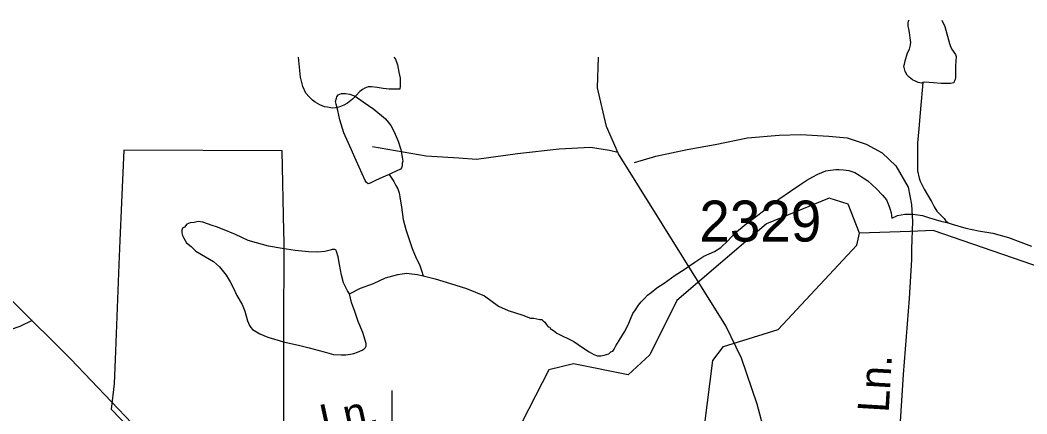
# Model space of a CAD drawing. Extents: x 2169602 to 2449496, y 721995 to 810662.
# Drawn here: x 2426456 to 2429527, y 809460 to 810662 of the extents above; entities that cross this region are included whole.
import ezdxf

# ---------------------------------------------------------------- set-up
doc = ezdxf.new("R2010")
doc.units = 0
doc.layers.add('Default', color=7, linetype='Continuous')

msp = doc.modelspace()

# ---------------------------------------------------------------- linework, layer by layer
at = {"layer": 'Default'}
msp.add_line((2429170.3, 810016.9), (2429015.8, 810011), dxfattribs=at)
for points in [[(2429209.8, 810471.6), (2429205.7, 810469.8), (2429195.6, 810471.7), (2429187.4, 810475.8), (2429177.4, 810479.7), (2429167.7, 810487.3), (2429161.6, 810493.5), (2429155.4, 810505.4), (2429153.4, 810513.4), (2429151.3, 810521.5), (2429153.2, 810527.3), (2429155.2, 810537.5), (2429163, 810561.5), (2429169, 810573.6), (2429170.6, 810581.4), (2429173.1, 810593.6), (2429170.6, 810607.3), (2429168.8, 810623.5), (2429166.5, 810635.6), (2429164.5, 810643.6), (2429164.5, 810651.3), (2429166.1, 810659.5), (2429167.6, 810661.8)], [(2429267.2, 810661.8), (2429276.4, 810642.1), (2429290.8, 810590.4), (2429292.6, 810584.5), (2429296.9, 810574.5), (2429308.8, 810556.5), (2429311.3, 810550.4), (2429309, 810522.3), (2429309, 810494.4), (2429309, 810486.7), (2429307.6, 810480.4), (2429305.3, 810474.6), (2429303.5, 810470.5), (2429293.6, 810468.3), (2429265.6, 810468.1), (2429241.8, 810470.1), (2429215.7, 810472), (2429209.8, 810471.6)], [(2425482.4, 810549), (2425500.9, 810538.4), (2425838.4, 810336.3), (2425937.8, 810271.4), (2426026.7, 810210.6), (2426151.3, 810095.5), (2426436.4, 809801.2), (2426611.1, 809627.4), (2426983.1, 809235.8), (2427123.4, 809093.4), (2427219.1, 808978.2), (2427279.8, 808876.6), (2427392.8, 808681.8)], [(2427596, 810549), (2427601.5, 810542.8), (2427607.4, 810524.9), (2427611.3, 810502.8), (2427615.6, 810484.7), (2427615.8, 810470.9), (2427615.8, 810460.7), (2427614.2, 810450.8), (2427608.2, 810450.9), (2427595.9, 810450.8), (2427581.8, 810450.9), (2427564, 810452.8), (2427545.7, 810456.3), (2427527.9, 810458.2), (2427521.9, 810458.3), (2427518, 810458.5), (2427508, 810454.3), (2427500.2, 810450.2), (2427492, 810444.2), (2427479.9, 810430.2), (2427470, 810420.3), (2427454.5, 810408.1), (2427444, 810401.9), (2427428.2, 810395.8), (2427418.2, 810393.7), (2427408.3, 810393.5), (2427394.2, 810395.7), (2427384.3, 810397.6), (2427370, 810403.4), (2427356.4, 810411.5), (2427348, 810417.3), (2427338.2, 810427.2), (2427327.9, 810439.3), (2427318.1, 810459.1), (2427311.7, 810487.2), (2427305.4, 810549)], [(2428746.6, 808620.6), (2428750.2, 808743.1), (2428752.3, 808876.1), (2428747.6, 809022.7), (2428735.1, 809225.8), (2428729.3, 809394.4), (2428704.2, 809489.7), (2428656.1, 809630), (2428608.4, 809728.4), (2428478.7, 809936.8), (2428281.4, 810254.1), (2428244.8, 810336.8), (2428217.6, 810455.1), (2428219.9, 810549)], [(2429209.8, 810471.6), (2429207.7, 810447.6), (2429203.8, 810413.7), (2429200.6, 810367.6), (2429196.7, 810329.6), (2429192.8, 810287.6), (2429193.2, 810257.9), (2429193.2, 810229.9), (2429193.2, 810201.9), (2429197.7, 810179.8), (2429201.6, 810169.9), (2429207.7, 810158), (2429213.7, 810146.1), (2429223.9, 810128), (2429235.8, 810108.3), (2429243.8, 810092.1), (2429252.2, 810078.3), (2429262.3, 810068.2), (2429274.4, 810056.2), (2429278.1, 810050.4), (2429286.7, 810042.6)], [(2427582.1, 810190.7), (2427562.4, 810182.7), (2427540.2, 810172.2), (2427524, 810164.2), (2427518.1, 810162.2), (2427512.6, 810166.3), (2427508.5, 810172.2), (2427481.6, 810233.8), (2427465.6, 810267.9), (2427443.3, 810317.5), (2427431.4, 810357.4), (2427425, 810385.6), (2427420.5, 810405.3), (2427418.4, 810413.4), (2427420.7, 810423.6), (2427422.5, 810427.4), (2427426.7, 810433.6), (2427436.1, 810437.4), (2427448.4, 810437.6), (2427462.1, 810436), (2427478.5, 810429.8), (2427502.5, 810412), (2427534.9, 810390.1), (2427570.8, 810360.3), (2427587, 810340.4), (2427596.8, 810320.7), (2427609.1, 810292.8), (2427617.6, 810266.8), (2427621.9, 810243.1), (2427623.9, 810231), (2427621.7, 810224.8), (2427621.7, 810216.7), (2427619.8, 810210.9), (2427616.1, 810207), (2427589.9, 810194.8), (2427582.1, 810190.7)], [(2428329.6, 810227.7), (2428395.5, 810246.3), (2428490.2, 810266.6), (2428576.4, 810281.8), (2428674.5, 810302.1), (2428770.8, 810310.6), (2428836.8, 810312.3), (2428923, 810307.2), (2428978.8, 810302.1), (2429036.3, 810283.5), (2429085.3, 810256.4), (2429127.5, 810217.5), (2429164.7, 810151.5), (2429174.9, 810099.1), (2429178.3, 810046.7), (2429174.9, 809963.8)], [(2427259.5, 809209.7), (2427260.7, 809651.2), (2427261, 809698.3), (2427261.7, 809986.9), (2427261, 810016.9), (2427255.7, 810262.6), (2426772.2, 810265.2), (2426765.5, 810104.8), (2426760.7, 809989.2), (2426757.7, 809916.2), (2426746.7, 809651.2), (2426742.7, 809551.4), (2426734, 809474.5), (2426880.5, 809323.1)], [(2427259.5, 809209.7), (2427260.7, 809651.2), (2427261, 809698.3), (2427261.7, 809986.9), (2427261, 810016.9), (2427255.7, 810262.6), (2426772.2, 810265.2), (2426765.5, 810104.8), (2426760.7, 809989.2), (2426757.7, 809916.2), (2426746.7, 809651.2), (2426742.7, 809551.4), (2426734, 809474.5), (2426880.5, 809323.1)], [(2427531.1, 810275.9), (2427695.1, 810247.9), (2427794.4, 810241.4), (2427848.3, 810237.1), (2427973.4, 810254.3), (2428100.7, 810269.4), (2428195.7, 810273.8), (2428253.9, 810265.1), (2428279.6, 810258.3)], [(2427582.1, 810190.7), (2427596.2, 810168.7), (2427602.4, 810156.8), (2427608.3, 810146.9), (2427612.6, 810134.9), (2427614.5, 810122.9), (2427619, 810091), (2427624.9, 810053.2), (2427633.1, 810023.1), (2427641.3, 809995.1), (2427651.6, 809965.2), (2427664.1, 809935.3), (2427673.9, 809915.5), (2427680.3, 809897.5), (2427686, 809881.2)], [(2428012.9, 809752), (2428023.1, 809751.7), (2428040.8, 809748.2), (2428047.1, 809748), (2428051.2, 809744.2), (2428057, 809740), (2428061.1, 809734.1), (2428066.8, 809726), (2428071.3, 809724.1), (2428073.2, 809720.1), (2428083.2, 809714.2), (2428093.3, 809706.1), (2428145.2, 809680.9), (2428171.6, 809662.7), (2428191.3, 809649.1), (2428205.8, 809641.3), (2428217.5, 809637.5), (2428227.6, 809637.2), (2428237.8, 809639.3), (2428251.6, 809643.3), (2428257.7, 809649.6), (2428263.7, 809651.6), (2428267.6, 809657.5), (2428273.5, 809667.6), (2428283.4, 809683.9), (2428299.1, 809709.9), (2428310.8, 809731.7), (2428324.8, 809766.1), (2428332.6, 809777.9), (2428342.6, 809792.2), (2428350.6, 809801.9), (2428360.5, 809812.2), (2428370.1, 809822.1), (2428380.6, 809830.3), (2428398.2, 809844.2), (2428420.1, 809858.8), (2428453.8, 809882.9), (2428481.8, 809900.9), (2428513.6, 809923.3), (2428541.3, 809941.5), (2428573.5, 809955.7), (2428593.4, 809967.7), (2428614.9, 809987.9), (2428635.2, 810010), (2428670.9, 810040.3), (2428706.6, 810066.6), (2428732.4, 810086.6), (2428769.9, 810115), (2428805.8, 810139.2), (2428833.9, 810159.3), (2428855.9, 810173.4), (2428873.7, 810183.7), (2428889.5, 810191.9), (2428913.7, 810202), (2428927.6, 810203.9), (2428943.6, 810206), (2428953.9, 810206.1), (2428967.6, 810204.4), (2428983.4, 810202.4), (2429001.5, 810196.4), (2429015.6, 810188.6), (2429027.5, 810180.8), (2429041.4, 810170.9), (2429067.7, 810147.1), (2429086.1, 810127.3), (2429098.2, 810113.3), (2429106.4, 810093.4), (2429110.1, 810083.5), (2429112.4, 810073.4), (2429114.8, 810057.2)], [(2429015.8, 810011), (2428981.8, 810100.3), (2428923.7, 810117.9), (2428732.8, 810039.9), (2428458.9, 809805.9), (2428376.9, 809640.3), (2428310.8, 809579.4), (2428143.9, 809612.3), (2428068.9, 809594.2), (2427945.8, 809354), (2427945.8, 809294.9), (2427987.9, 809254.7), (2428278.8, 809320.9), (2428544.8, 809430.3), (2428568.8, 809623.3), (2428601.8, 809665.3), (2428767.9, 809717.7), (2429007.8, 809975.2), (2429015.8, 810011)], [(2429114.8, 810057.2), (2429132.3, 810065.5), (2429154.2, 810069.5), (2429178.6, 810069.9), (2429208.3, 810065.8), (2429230.1, 810058.1), (2429264.5, 810048.4), (2429286.7, 810042.6)], [(2427460.5, 809826.1), (2427454.5, 809835.9), (2427442.4, 809859.7), (2427436.1, 809883.8), (2427429.9, 809915.9), (2427425.8, 809939.6), (2427421.7, 809955.7), (2427419.9, 809959.6), (2427416, 809961.4), (2427407.8, 809961.4), (2427402, 809959.5), (2427386, 809955.4), (2427363.9, 809953.1), (2427335.8, 809954.9), (2427295.6, 809958.9), (2427255.8, 809964.5), (2427213.8, 809972.1), (2427177.5, 809982), (2427151.7, 809989.6), (2427113.3, 810007.6), (2427073.6, 810023.3), (2427055.3, 810030.9), (2427041.6, 810035), (2427013.3, 810044.6), (2426999.1, 810046.7), (2426987.4, 810044.5), (2426975.1, 810042.6), (2426965.1, 810038.5), (2426957.3, 810030.3), (2426951.1, 810026.4), (2426949.3, 810020.2), (2426949.3, 810012.5), (2426951.3, 810004.4), (2426955.6, 809996.5), (2426963.8, 809982.3), (2426977.6, 809970.5), (2426991.9, 809956.6), (2427022.1, 809939), (2427046.1, 809924.8), (2427064.3, 809909.1), (2427084.6, 809883.3), (2427096.5, 809863.3), (2427106.4, 809845.6), (2427116.8, 809821.7), (2427133, 809793.6), (2427141.2, 809773.7), (2427149.4, 809743.7), (2427155.6, 809729.8), (2427159.7, 809723.9), (2427165.4, 809717.8), (2427177.3, 809709.9), (2427187.4, 809703.9), (2427211.6, 809694.1), (2427259.9, 809680.3), (2427309.8, 809668.8), (2427337.9, 809661.3), (2427384, 809649.4), (2427411.9, 809641.6), (2427435.9, 809640), (2427450, 809639.9), (2427464, 809641.8), (2427474, 809643.9), (2427485.7, 809648.3), (2427499.9, 809654.3), (2427505.6, 809658.3), (2427509.9, 809662.5), (2427511.7, 809666.2), (2427511.3, 809674.4), (2427501.3, 809708.4), (2427487.3, 809742.1), (2427477.1, 809772.1), (2427466.8, 809800), (2427460.5, 809826.1)], [(2429286.7, 810042.6), (2429298.8, 810038.8), (2429340.4, 810026.8), (2429378.7, 810019), (2429422.4, 810011.6), (2429470.8, 809997.8), (2429508.7, 809983.9), (2429540.9, 809972.1)], [(2433677.6, 809814.1), (2433523.9, 809807.1), (2433398.8, 809839.2), (2432799.8, 809661.2), (2432365.7, 809791.5), (2432032.7, 809765.5), (2431567.9, 809637.3), (2431358.7, 809667.8), (2431125.8, 809606.9), (2430769.8, 809332.2), (2430661.8, 809288.4), (2430503.9, 809295), (2429784.8, 809591.8), (2429709.9, 809655.7), (2429574.8, 809904.5), (2429240.7, 810019.6), (2429170.3, 810016.9)], [(2429174.9, 809963.8), (2429174.9, 809931.6), (2429167.6, 809811.6), (2429148.9, 809580), (2429133.6, 809324.4), (2429134.8, 809090.4), (2429145.3, 809018.2), (2429169, 808907.7), (2429197.1, 808815.1), (2429245.1, 808714.2), (2429306.1, 808572.9), (2429334.4, 808490.4), (2429344.9, 808414.2), (2429354.4, 808360.7), (2429369.6, 808218.6), (2429366.2, 808057.2), (2429364.6, 807942.2), (2429359.5, 807881.3), (2429364.6, 807832.2), (2429381.5, 807786.6), (2429415.3, 807751), (2429450.8, 807722.3), (2429539, 807678.1)], [(2427460.5, 809826.1), (2427494.5, 809844.1), (2427534.3, 809858.3), (2427570.2, 809874.8), (2427592.5, 809880.8), (2427608.1, 809884.9), (2427621.9, 809886.9), (2427636, 809889.2), (2427650, 809887.1), (2427668, 809885.2), (2427686, 809881.2)], [(2427686, 809881.2), (2427722.3, 809871.7), (2427768.5, 809857.9), (2427818.1, 809842.2), (2427872.6, 809820.6), (2427915.1, 809789.1), (2427944.6, 809775.3), (2427989.1, 809761.6), (2428012.9, 809752)], [(2426492.7, 809745.2), (2426455, 809727), (2426314.9, 809679.3), (2426306.4, 809675.7), (2426301.5, 809674), (2426293.1, 809671.8), (2426288.9, 809671.4), (2426281.5, 809671.8), (2426274.7, 809673.5), (2426269.4, 809676.8), (2426264.5, 809680.5), (2426261.9, 809683.2), (2426259.6, 809686), (2426257.7, 809689.7), (2426233, 809753.6), (2426179.2, 809852.8)], [(2427589.9, 809531.2), (2427589.9, 809387.1), (2427568.7, 809378.6), (2427530.5, 809374.4), (2427394.9, 809344.7), (2427344.1, 809285.4), (2427297.5, 809213.3), (2427284.7, 809103.1), (2427263.6, 808975.9), (2427242.4, 808869.9), (2427238.1, 808797.8), (2427170.3, 808713), (2426598.2, 808708.8), (2426484.8, 808713.3)]]:
    msp.add_lwpolyline(points, dxfattribs=at)

# ---------------------------------------------------------------- texts
msp.add_text('2329', height=125, dxfattribs=at).set_placement((2428527.8, 809985.9))
for rotation, p in [(86.5863, (2429105, 809462.2)), (12.3435, (2427382.6, 809392.4))]:
    msp.add_text('Ln.', height=95, rotation=rotation, dxfattribs=at).set_placement(p)

doc.saveas('drawing.dxf')
